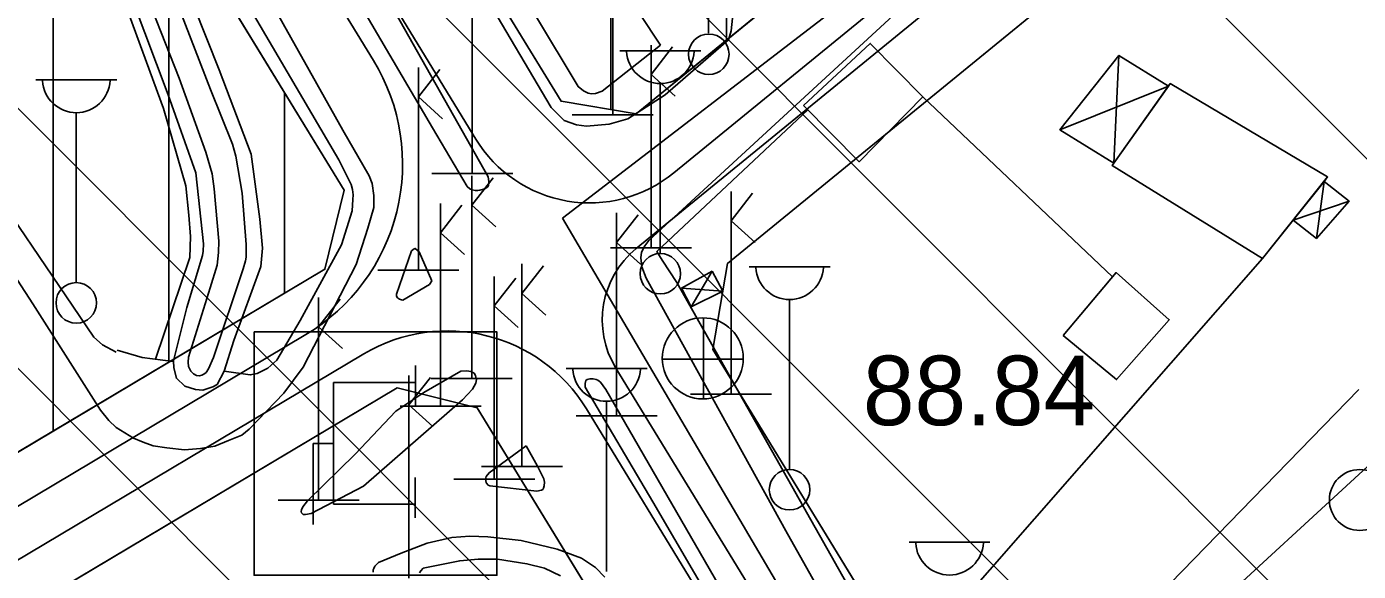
# Model space of a CAD drawing. Extents: x 417995 to 421451, y 4454518 to 4458015.
# Drawn here: x 420898.3 to 421013.4, y 4457540.2 to 4457587.2 of the extents above; entities that cross this region are included whole.
import ezdxf

# ---------------------------------------------------------------- set-up
doc = ezdxf.new("R2010")
doc.units = 0
for name, color, linetype in [('ADAKENARI', 7, 'Continuous'), ('B_Betonzemin', 7, 'Continuous'), ('B_Kapi', 7, 'Continuous'), ('B_Mesken', 7, 'Continuous'), ('B_Sundurma', 7, 'Continuous'), ('IPTAL', 7, 'Continuous'), ('KALDIRIM', 7, 'Continuous'), ('O_Park_Bahce', 7, 'Continuous'), ('PL_KON_MEV_250', 7, 'Continuous'), ('PL_TİCK', 7, 'Continuous'), ('S_Cad_Sok_Lambasi', 7, 'Continuous'), ('S_Elektrik_Diregi', 7, 'Continuous'), ('S_Kara_Demy_Trafik_Sinyal', 7, 'Continuous'), ('S_Ptt_tv_kutusu', 7, 'Continuous'), ('S_Rogar_Kapagi', 7, 'Continuous'), ('S_Tek_Agac', 7, 'Continuous'), ('Sinir_Duvar_tek_tarafa_ait', 7, 'Continuous'), ('Sinir_Tel_bir_taraf', 7, 'Continuous'), ('SN_TR_SIVILASMA', 7, 'Continuous'), ('TR_ORTAYOGUNKONUT', 7, 'Continuous'), ('TR_TİCK', 7, 'Continuous'), ('Y_Kot_Noktasi', 7, 'Continuous'), ('Yol_Kaldirim_kenari_bordurtasi', 7, 'Continuous'), ('Yol_Kos_Yur_Parkuru', 7, 'Continuous'), ('Yol_Sose', 7, 'Continuous')]:
    doc.layers.add(name, color=color, linetype=linetype)

msp = doc.modelspace()

# ---------------------------------------------------------------- linework, layer by layer
at = {"layer": 'ADAKENARI'}
for p, q in [((420798.63, 4457780.78), (420925.78, 4457573.08)), ((421060.32, 4457668.84), (420951.01, 4457579.67)), ((421033.76, 4457627.82), (420958.91, 4457566.76)), ((420944.52, 4457580.77), (420931.43, 4457602.16)), ((420951.01, 4457579.67), (420944.52, 4457580.77)), ((420925.78, 4457573.08), (420924.1, 4457566.26)), ((420924.1, 4457566.26), (420825.6, 4457507.67)), ((420957.65, 4457559.33), (420958.91, 4457566.76)), ((421013.37, 4457468.31), (420957.65, 4457559.33)), ((420831.74, 4457497.35), (420930.36, 4457556.02)), ((420930.36, 4457556.02), (420937.27, 4457554.31)), ((420937.27, 4457554.31), (420997.21, 4457456.41))]:
    msp.add_line(p, q, dxfattribs=at)
at = {"layer": 'B_Betonzemin'}
msp.add_lwpolyline([(420939.13, 4457595.54), (420944.14, 4457599.14), (420953.12, 4457585.62)], dxfattribs=at)
at = {"layer": 'B_Kapi'}
for points in [[(420954.52, 4457565.13), (420953.27, 4457567.05)], [(420908.3, 4457558.65), (420906.15, 4457559.27)]]:
    msp.add_lwpolyline(points, dxfattribs=at)
at = {"layer": 'B_Mesken'}
for points in [[(420965.49, 4457580.39), (420971.25, 4457585.76), (420975.8, 4457581.14), (420970.29, 4457575.55)], [(420965.49, 4457580.39), (420971.25, 4457585.76), (420975.8, 4457581.14), (420970.29, 4457575.55)], [(421005.15, 4457567.2), (420992.15, 4457575.23), (420997.19, 4457582.3), (421010.79, 4457574.23)], [(421010.48, 4457573.85), (421007.8, 4457570.51), (421005.15, 4457567.2), (420992.15, 4457575.23), (420992.3, 4457575.43), (420997.03, 4457582.07), (420997.19, 4457582.3), (421010.79, 4457574.23)], [(420987.93, 4457560.54), (420992.5, 4457565.97), (420997.1, 4457561.9), (420992.54, 4457556.73)], [(420987.93, 4457560.54), (420992.5, 4457565.97), (420997.1, 4457561.9), (420992.54, 4457556.73)]]:
    msp.add_lwpolyline(points, close=True, dxfattribs=at)
at = {"layer": 'B_Sundurma'}
for p, q in [((420992.3, 4457575.43), (420992.74, 4457584.73)), ((420997.03, 4457582.07), (420987.64, 4457578.3)), ((421009.82, 4457568.92), (421010.48, 4457573.85)), ((421007.8, 4457570.51), (421012.64, 4457572.13)), ((420957.58, 4457566.1), (420955.76, 4457563.02)), ((420958.5, 4457564.38), (420954.93, 4457564.64))]:
    msp.add_line(p, q, dxfattribs=at)
for points in [[(420992.3, 4457575.43), (420997.03, 4457582.07), (420992.74, 4457584.73), (420987.64, 4457578.3)], [(420997.03, 4457582.07), (420992.3, 4457575.43), (420987.64, 4457578.3), (420992.74, 4457584.73)], [(421007.8, 4457570.51), (421009.82, 4457568.92), (421012.64, 4457572.13), (421010.48, 4457573.85)], [(421007.8, 4457570.51), (421010.48, 4457573.85), (421012.64, 4457572.13), (421009.82, 4457568.92)], [(420957.58, 4457566.1), (420958.5, 4457564.38), (420955.76, 4457563.02), (420954.93, 4457564.64)], [(420957.58, 4457566.1), (420958.5, 4457564.38), (420955.76, 4457563.02), (420954.93, 4457564.64)]]:
    msp.add_lwpolyline(points, close=True, dxfattribs=at)
at = {"layer": 'IPTAL'}
for p, q in [((421072.18, 4457668.63), (420944.65, 4457570.66)), ((420944.65, 4457570.66), (421007.83, 4457463.42))]:
    msp.add_line(p, q, dxfattribs=at)
at = {"layer": 'KALDIRIM'}
for p, q in [((420808.07, 4457780.68), (420928.3, 4457584.29)), ((420991.7, 4457605.12), (420954.27, 4457574.58)), ((420993.35, 4457602.6), (420951.01, 4457568.05)), ((420937.15, 4457577.5), (420929.39, 4457590.17)), ((420922.44, 4457560.62), (420827.65, 4457504.23)), ((420829.69, 4457500.79), (420927.48, 4457558.96)), ((420981.52, 4457505.02), (420949.25, 4457557.73)), ((420946.72, 4457554.2), (420978.1, 4457502.93))]:
    msp.add_line(p, q, dxfattribs=at)
for centre, radius, start, end in [((420913.69, 4457575.34), 17.13, 300.7466, 31.4756), ((420946.98, 4457583.52), 11.53, 211.4756, 309.2072), ((420956.04, 4457561.88), 7.96, 129.2072, 211.4756), ((420934.69, 4457546.84), 14.1, 31.4756, 120.7466)]:
    msp.add_arc(centre, radius, start, end, dxfattribs=at)
at = {"layer": 'O_Park_Bahce'}
msp.add_lwpolyline([(420888.12, 4457584.17), (420896.62, 4457588.96), (420905.1, 4457593.89), (420910.16, 4457580.14), (420912.07, 4457573.46), (420912.34, 4457570.92), (420912.49, 4457569.09), (420912.43, 4457567.28), (420909.45, 4457558.5)], dxfattribs=at)
at = {"layer": 'PL_KON_MEV_250'}
for points in [[(420777.39, 4457488.04), (420795.76, 4457494.08), (420799.64, 4457495.42), (420803.49, 4457496.86), (420807.29, 4457498.41), (420811.05, 4457500.06), (420814.77, 4457501.81), (420818.43, 4457503.66), (420822.05, 4457505.62), (420825.6, 4457507.67), (420924.1, 4457566.26), (420925.78, 4457573.08), (420798.63, 4457780.78)], [(420957.85, 4457779.09), (420955.92, 4457778.64), (420932.51, 4457694.6), (420931.65, 4457691.29), (420930.9, 4457687.95), (420930.26, 4457684.59), (420929.74, 4457681.21), (420929.34, 4457677.81), (420929.05, 4457674.41), (420928.87, 4457670.99), (420928.82, 4457667.57), (420928.82, 4457611.42), (420931.43, 4457602.16), (420944.52, 4457580.77), (420951.01, 4457579.67), (421060.32, 4457668.84)], [(420997.21, 4457456.41), (420937.27, 4457554.31), (420930.36, 4457556.02), (420831.74, 4457497.35)]]:
    msp.add_lwpolyline(points, dxfattribs=at)
at = {"layer": 'PL_TİCK'}
msp.add_lwpolyline([(421291.85, 4457438.69), (421239.28, 4457452.18), (421112.53, 4457520.12), (421027.18, 4457622.45), (420958.91, 4457566.76), (420957.65, 4457559.33), (421013.37, 4457468.31)], dxfattribs=at)
at = {"layer": 'S_Cad_Sok_Lambasi'}
for p, q in [((420949.6, 4457585.13), (420956.6, 4457585.13)), ((420899.11, 4457582.61), (420906.11, 4457582.61)), ((420953.1, 4457567.63), (420953.1, 4457582.3)), ((420902.61, 4457565.11), (420902.61, 4457579.78)), ((420960.77, 4457566.48), (420967.77, 4457566.48)), ((420964.27, 4457548.98), (420964.27, 4457563.65)), ((420944.95, 4457557.68), (420951.95, 4457557.68)), ((420948.45, 4457540.18), (420948.45, 4457554.86)), ((420974.6, 4457542.69), (420981.6, 4457542.69))]:
    msp.add_line(p, q, dxfattribs=at)
for centre in [(420953.1, 4457565.88), (420902.61, 4457563.36), (420964.27, 4457547.23)]:
    msp.add_circle(centre, 1.75, dxfattribs=at)
for centre in [(420953.1, 4457585.23), (420902.61, 4457582.71), (420964.27, 4457566.58), (420948.45, 4457557.79), (420978.1, 4457542.79)]:
    msp.add_arc(centre, 2.93, 183.298, 356.9072, dxfattribs=at)
at = {"layer": 'S_Elektrik_Diregi'}
msp.add_line((420957.26, 4457586.65), (420957.26, 4457604.15), dxfattribs=at)
msp.add_circle((420957.29, 4457584.82), 1.75, dxfattribs=at)
at = {"layer": 'S_Kara_Demy_Trafik_Sinyal'}
for p, q in [((420948.98, 4457579.59), (420948.98, 4457597.09)), ((420936.84, 4457574.54), (420936.84, 4457592.04)), ((420952.3, 4457568.12), (420952.3, 4457585.62)), ((420954.16, 4457585.46), (420952.3, 4457583.08)), ((420932.19, 4457566.17), (420932.19, 4457583.67)), ((420934.05, 4457583.52), (420932.19, 4457581.14)), ((420952.3, 4457583.08), (420954.37, 4457581.21)), ((420932.19, 4457581.14), (420934.27, 4457579.26)), ((420945.48, 4457579.59), (420952.48, 4457579.59)), ((420933.34, 4457574.54), (420940.34, 4457574.54)), ((420936.8, 4457556.83), (420936.8, 4457574.33)), ((420938.66, 4457574.17), (420936.8, 4457571.79)), ((420959.22, 4457555.48), (420959.22, 4457572.98)), ((420934.1, 4457554.44), (420934.1, 4457571.94)), ((420961.07, 4457572.83), (420959.22, 4457570.45)), ((420935.95, 4457571.79), (420934.1, 4457569.41)), ((420936.8, 4457571.79), (420938.88, 4457569.92)), ((420949.32, 4457553.62), (420949.32, 4457571.12)), ((420951.17, 4457570.96), (420949.32, 4457568.58)), ((420959.22, 4457570.45), (420961.29, 4457568.58)), ((420934.1, 4457569.41), (420936.17, 4457567.53)), ((420949.32, 4457568.58), (420951.39, 4457566.71)), ((420948.8, 4457568.12), (420955.8, 4457568.12)), ((420928.69, 4457566.17), (420935.69, 4457566.17)), ((420941.14, 4457549.22), (420941.14, 4457566.72)), ((420943, 4457566.56), (420941.14, 4457564.18)), ((420938.74, 4457548.13), (420938.74, 4457565.63)), ((420940.6, 4457565.48), (420938.74, 4457563.1)), ((420923.56, 4457546.32), (420923.56, 4457563.82)), ((420941.14, 4457564.18), (420943.21, 4457562.31)), ((420925.41, 4457563.67), (420923.56, 4457561.29)), ((420938.74, 4457563.1), (420940.82, 4457561.23)), ((420923.56, 4457561.29), (420925.63, 4457559.41)), ((420931.37, 4457539.58), (420931.37, 4457557.08)), ((420933.23, 4457556.93), (420931.37, 4457554.55)), ((420933.3, 4457556.83), (420940.3, 4457556.83)), ((420931.37, 4457554.55), (420933.44, 4457552.68)), ((420955.72, 4457555.48), (420962.72, 4457555.48)), ((420930.6, 4457554.44), (420937.6, 4457554.44)), ((420945.82, 4457553.62), (420952.82, 4457553.62)), ((420937.64, 4457549.22), (420944.64, 4457549.22)), ((420935.24, 4457548.13), (420942.24, 4457548.13)), ((420920.06, 4457546.32), (420927.06, 4457546.32))]:
    msp.add_line(p, q, dxfattribs=at)
at = {"layer": 'S_Ptt_tv_kutusu'}
for p, q in [((420931.94, 4457554.45), (420931.94, 4457557.95)), ((420924.84, 4457545.98), (420924.84, 4457556.48)), ((420924.84, 4457556.48), (420931.84, 4457556.48)), ((420924.84, 4457551.23), (420923.09, 4457551.23)), ((420923.09, 4457551.23), (420923.09, 4457544.23)), ((420931.91, 4457544.79), (420931.91, 4457548.29)), ((420924.84, 4457545.98), (420931.84, 4457545.98))]:
    msp.add_line(p, q, dxfattribs=at)
msp.add_lwpolyline([(420917.98, 4457560.85), (420938.98, 4457560.85), (420938.98, 4457539.85), (420917.98, 4457539.85), (420917.98, 4457560.85)], dxfattribs=at)
at = {"layer": 'S_Rogar_Kapagi'}
for p, q in [((420956.82, 4457555.04), (420956.82, 4457562.04)), ((420953.25, 4457558.51), (420960.25, 4457558.51))]:
    msp.add_line(p, q, dxfattribs=at)
msp.add_circle((420956.77, 4457558.57), 3.5, dxfattribs=at)
at = {"layer": 'S_Tek_Agac'}
msp.add_circle((421013.57, 4457546.34), 2.63, dxfattribs=at)
at = {"layer": 'Sinir_Duvar_tek_tarafa_ait'}
for points in [[(420906.05, 4457559.09), (420904.88, 4457559.73), (420904.13, 4457560.39), (420902.31, 4457563.08), (420894.69, 4457574.25), (420885.45, 4457588.22)], [(420953.27, 4457567.05), (420952.8, 4457567.79), (420965.85, 4457580.02)], [(420910.99, 4457558.29), (420908.3, 4457558.65)]]:
    msp.add_lwpolyline(points, dxfattribs=at)
at = {"layer": 'Sinir_Tel_bir_taraf'}
for points in [[(420975.8, 4457581.14), (420992.2, 4457565.61)], [(421005.15, 4457567.2), (420973.67, 4457531.28), (420954.52, 4457565.13)]]:
    msp.add_lwpolyline(points, dxfattribs=at)
at = {"layer": 'SN_TR_SIVILASMA'}
for p, q in [((421289.01, 4457166.26), (420673.16, 4457782.1)), ((421289.24, 4457188.48), (420695.85, 4457781.86)), ((421289.7, 4457232.91), (420741.23, 4457781.38)), ((421289.93, 4457255.13), (420763.92, 4457781.14)), ((421290.4, 4457299.57), (420809.31, 4457780.66))]:
    msp.add_line(p, q, dxfattribs=at)
at = {"layer": 'TR_ORTAYOGUNKONUT'}
for p, q in [((420958.82, 4457586.04), (420958.82, 4457779.08)), ((420948.82, 4457580.04), (420948.82, 4457753.14)), ((420900.61, 4457552.29), (420900.61, 4457614.19)), ((420910.61, 4457558.23), (420910.61, 4457597.86)), ((420920.61, 4457564.18), (420920.61, 4457581.52))]:
    msp.add_line(p, q, dxfattribs=at)
msp.add_lwpolyline([(420997.21, 4457456.41), (420937.27, 4457554.31), (420930.36, 4457556.02), (420831.74, 4457497.35)], dxfattribs=at)
at = {"layer": 'TR_TİCK'}
for points in [[(421291.85, 4457438.69), (421239.28, 4457452.18), (421112.53, 4457520.12), (421027.18, 4457622.45), (420958.91, 4457566.76)], [(420958.91, 4457566.76), (420957.65, 4457559.33), (421013.37, 4457468.31)]]:
    msp.add_lwpolyline(points, dxfattribs=at)
at = {"layer": 'Yol_Kaldirim_kenari_bordurtasi'}
for points in [[(420820.89, 4457749.35), (420831.55, 4457731.95), (420847.85, 4457705.47), (420862.86, 4457680.76), (420875.62, 4457659.38), (420891.98, 4457631.94), (420909.85, 4457602.01), (420925.3, 4457575.72), (420926.38, 4457573.57), (420926.49, 4457573.15), (420926.55, 4457572.7), (420926.52, 4457572.28), (420926.49, 4457571.79), (420926.46, 4457571.32), (420925.53, 4457568.37), (420921.97, 4457561.85), (420919.96, 4457558.41), (420919.18, 4457557.71), (420918.25, 4457557.26), (420917.65, 4457557.14), (420915.38, 4457557.46)], [(420953.12, 4457585.62), (420948.07, 4457581.65), (420947.49, 4457581.45), (420947.15, 4457581.4), (420946.85, 4457581.47), (420946.46, 4457581.67), (420945.99, 4457582.04), (420938.62, 4457594.32), (420938.47, 4457594.62), (420938.46, 4457594.86), (420938.59, 4457595.11), (420939.13, 4457595.54)], [(420932.29, 4457540.04), (420932.4, 4457540.22), (420932.61, 4457540.46), (420935.76, 4457541.09), (420937.36, 4457541.23), (420939.03, 4457541.23), (420941.56, 4457540.83), (420943.08, 4457540.45), (420944.47, 4457539.78)]]:
    msp.add_lwpolyline(points, dxfattribs=at)
at = {"layer": 'Yol_Kos_Yur_Parkuru'}
for points in [[(420859.24, 4457681.2), (420869.01, 4457664.97), (420883.45, 4457641.08), (420894.72, 4457622.55), (420905.54, 4457604.57), (420909.51, 4457597.18), (420914.95, 4457583.48), (420917.74, 4457576.2), (420918.49, 4457570.58), (420918.71, 4457568.09), (420918.55, 4457566.51), (420916.24, 4457560.11)], [(420915.38, 4457557.46), (420914.78, 4457556.32), (420914.4, 4457556.11), (420913.56, 4457555.82), (420912.91, 4457555.88), (420911.98, 4457556.18), (420911.27, 4457556.85), (420911.03, 4457557.75), (420911, 4457558.35), (420912.16, 4457562.96), (420913.53, 4457567.46), (420913.59, 4457567.83), (420913.6, 4457568.46), (420912.94, 4457574.58), (420910.56, 4457581.31), (420907.52, 4457589.35), (420903.77, 4457597.91), (420903.01, 4457599.21)], [(420916.24, 4457560.11), (420915.38, 4457557.46)]]:
    msp.add_lwpolyline(points, dxfattribs=at)
at = {"layer": 'Yol_Sose'}
for points in [[(420933.4, 4457578.48), (420936.39, 4457573.41), (420936.63, 4457573.2), (420936.82, 4457573.12), (420937.1, 4457573.07), (420937.31, 4457573.07), (420937.5, 4457573.08), (420937.92, 4457573.22), (420938.19, 4457573.39), (420938.24, 4457573.51), (420938.27, 4457573.85), (420938.23, 4457574.24), (420919.63, 4457607.1), (420902.88, 4457635.05), (420888.24, 4457660.93)], [(421013.48, 4457555.87), (420989.05, 4457530.78), (420978.35, 4457521.61), (420976.37, 4457521.62), (420964.09, 4457543.43), (420951.88, 4457565.49), (420951.51, 4457566.46), (420951.42, 4457567.25), (420951.47, 4457567.74), (420951.77, 4457568.28), (420952.11, 4457568.74), (420985.6, 4457599.58), (421007.83, 4457612.18), (421036.93, 4457635.94), (421050.03, 4457624.75), (421076.19, 4457603.08)], [(420909.73, 4457618.78), (420933.4, 4457578.48)], [(420959.58, 4457590.15), (420959.23, 4457586.85), (420958.99, 4457586.08), (420953.52, 4457581.31), (420950.29, 4457579.24), (420948.67, 4457578.8), (420946.73, 4457578.61), (420945.85, 4457578.72), (420944.79, 4457579.11), (420943.67, 4457580.23), (420926.3, 4457609.62)], [(420907.97, 4457591.77), (420911.49, 4457582.77), (420913.81, 4457576.38), (420914.35, 4457574.5), (420914.53, 4457573.21), (420914.92, 4457568.69), (420914.9, 4457567.7), (420914.79, 4457566.61), (420914.19, 4457564.65), (420912.31, 4457558.66), (420912.28, 4457558.25), (420912.31, 4457557.87), (420912.51, 4457557.46), (420912.75, 4457557.24), (420913, 4457557.09), (420913.27, 4457557.05), (420913.47, 4457557.11), (420913.64, 4457557.2), (420913.83, 4457557.35), (420914.05, 4457557.66), (420914.48, 4457558.64), (420917.04, 4457566.31), (420917.25, 4457567), (420917.3, 4457567.32), (420917.29, 4457568.4), (420916.96, 4457572.84), (420916.4, 4457576.02), (420916.12, 4457577.05), (420914.22, 4457581.78), (420911.57, 4457588.64)], [(420887.9, 4457580.11), (420898.86, 4457563.29), (420904.71, 4457554.1), (420905.41, 4457553.2), (420906.06, 4457552.6), (420907.56, 4457551.67), (420908.38, 4457551.32), (420909.26, 4457551.01), (420910.43, 4457550.83), (420911.96, 4457550.67), (420913.35, 4457550.78), (420914.58, 4457550.99), (420915.76, 4457551.47), (420916.91, 4457551.95), (420917.55, 4457552.46), (420920.55, 4457555.56), (420922.21, 4457557.82), (420926.8, 4457566.67), (420927.82, 4457569.82), (420928.32, 4457571.6), (420928.33, 4457572.62), (420928.19, 4457573.66), (420927.92, 4457574.33), (420925.66, 4457578.27), (420918.92, 4457590.31)], [(420930.84, 4457563.59), (420930.73, 4457563.61), (420930.55, 4457563.67), (420930.37, 4457563.8), (420930.3, 4457563.94), (420930.28, 4457564.11), (420931.58, 4457567.84), (420931.81, 4457568.02), (420931.9, 4457568.06), (420932.25, 4457567.76), (420933.35, 4457565.25)], [(420933.35, 4457565.25), (420933.14, 4457564.95), (420930.84, 4457563.59)], [(420930.24, 4457554), (420932.66, 4457555.61), (420935.86, 4457557.45), (420936.38, 4457557.49), (420936.73, 4457557.44), (420937, 4457557.3), (420937.12, 4457557.08), (420937.19, 4457556.84), (420937.2, 4457556.73), (420937.15, 4457556.42), (420936.85, 4457555.92), (420936.01, 4457554.98), (420927.45, 4457547.54), (420922.92, 4457545.18), (420922.42, 4457545.1), (420922.22, 4457545.1), (420922.07, 4457545.24), (420922.04, 4457545.35), (420922.07, 4457545.5), (420922.2, 4457545.74), (420922.6, 4457546.26), (420926.71, 4457550.29)], [(420968.75, 4457518.7), (420969.59, 4457519.18), (420948.4, 4457555.87), (420947.92, 4457556.5), (420947.7, 4457556.69), (420947.55, 4457556.74), (420947.28, 4457556.79), (420947.01, 4457556.81), (420946.77, 4457556.73), (420946.66, 4457556.66), (420946.6, 4457556.39), (420946.61, 4457556.09), (420952.46, 4457546.19)], [(420926.71, 4457550.29), (420930.24, 4457554)], [(421070.86, 4457400.36), (421063.28, 4457405.76), (421058.63, 4457409.33), (421046.47, 4457419.13), (421035.44, 4457429.88), (421030.31, 4457435.77), (421027.31, 4457439.35), (421020.35, 4457450.05), (421010.43, 4457465.38), (420995.66, 4457489.61), (420979.19, 4457517.14), (420979.16, 4457517.37), (420979.23, 4457517.61), (420995.51, 4457532.01), (421018.88, 4457553.49)], [(420942.48, 4457549.25), (420943.04, 4457548.17), (420943.08, 4457547.88), (420943.06, 4457547.56), (420943.01, 4457547.37), (420942.95, 4457547.25), (420942.83, 4457547.18), (420942.41, 4457547.1), (420938.36, 4457547.55), (420938.21, 4457547.63), (420938.08, 4457547.78), (420938.03, 4457547.86), (420937.98, 4457548.14), (420938.03, 4457548.36), (420938.29, 4457548.69), (420941.51, 4457551.02)], [(420941.51, 4457551.02), (420942.48, 4457549.25)], [(420952.46, 4457546.19), (420965.15, 4457524.45), (420968.75, 4457518.7)], [(420948.3, 4457539.67), (420947.51, 4457540.52), (420946.28, 4457541.31), (420944.19, 4457542.09), (420941.06, 4457542.83), (420938.2, 4457543.17), (420936.64, 4457543.23), (420935.08, 4457543.09), (420932.93, 4457542.61), (420930.69, 4457541.75), (420928.75, 4457540.93), (420928.42, 4457540.63), (420928.33, 4457540.43), (420928.28, 4457540.3), (420928.28, 4457540.11)]]:
    msp.add_lwpolyline(points, dxfattribs=at)

# ---------------------------------------------------------------- texts
at = {"layer": 'Y_Kot_Noktasi'}
msp.add_text('88.84', height=6, dxfattribs=at).set_placement((420970.61, 4457552.8))

doc.saveas('drawing.dxf')
